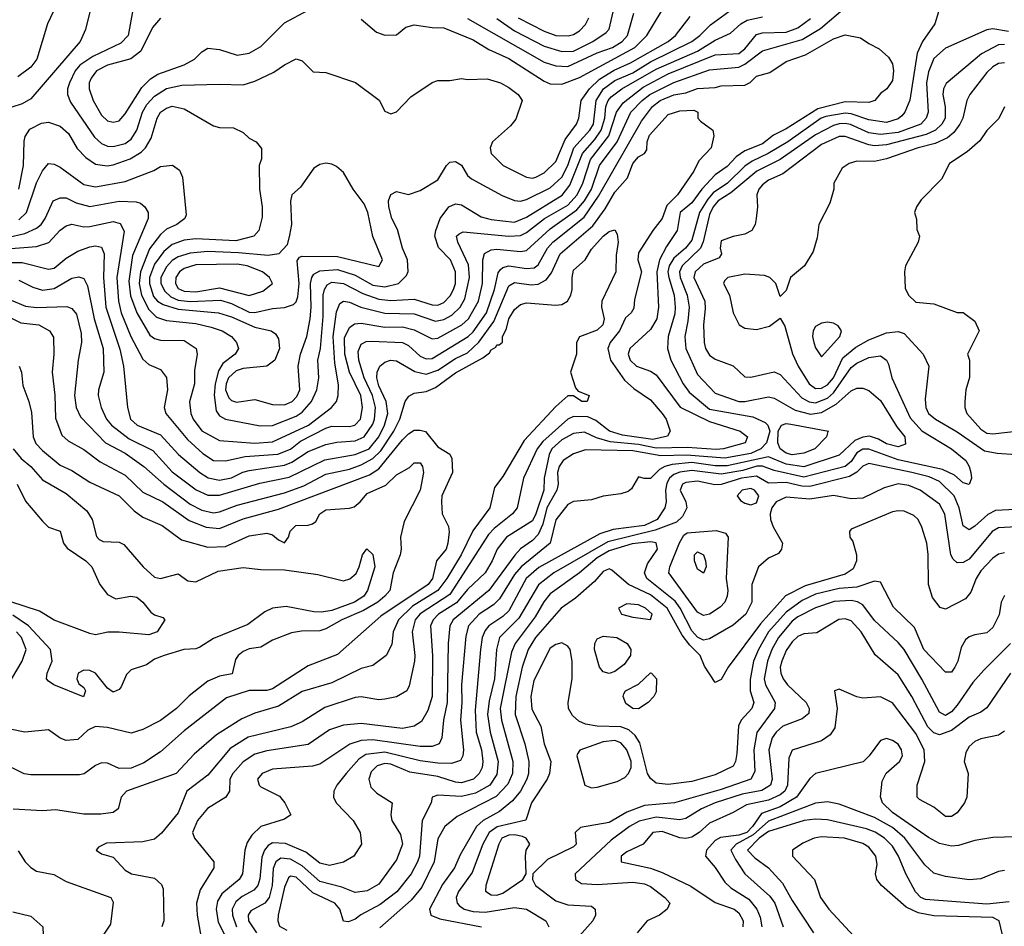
# Model space of a CAD drawing. Header units: inches. Extents: x 1793389 to 1900389, y 320802 to 470796.
# Tile 324 of 656: x 1833933 to 1837269, y 422392 to 425464. Entities that reach past the tile are written whole.
import ezdxf

# ---------------------------------------------------------------- set-up
doc = ezdxf.new("R2010")
doc.units = ezdxf.units.IN
doc.header["$MEASUREMENT"] = 0
doc.layers.add('B8432', color=7, linetype='Continuous')

msp = doc.modelspace()

# ---------------------------------------------------------------- linework, layer by layer
at = {"layer": 'B8432', "color": 2}
for points, elevation in [([(1833830, 424682.6), (1833990, 424694.9), (1834031, 424709), (1834070, 424750.6), (1834090, 424765.5), (1834110, 424770.4), (1834150, 424762), (1834170, 424762.6), (1834250, 424780.4), (1834273, 424773), (1834286.7, 424746.7), (1834262.4, 424590), (1834267.9, 424510), (1834276.5, 424470), (1834309, 424390), (1834350, 424313.4), (1834370, 424295.5), (1834410, 424278.8), (1834430, 424251.3), (1834433.4, 424210), (1834422, 424150), (1834428, 424130), (1834500.9, 424040.9), (1834553.5, 423993.5), (1834590, 423970.4), (1834630, 423968.7), (1834696.8, 423983.2), (1834807.8, 423992.2), (1834850, 424009.1), (1834884.4, 424035.6), (1834970, 424079.6), (1834990, 424086.3), (1835050, 424085.7), (1835068.7, 424090), (1835087.3, 424110), (1835094.8, 424150), (1835088.4, 424190), (1835050.8, 424270), (1835034.6, 424330), (1835034, 424386), (1835050, 424420.5), (1835067.3, 424432.7), (1835090, 424436), (1835170, 424422), (1835230, 424422.7), (1835270, 424413.4), (1835330, 424382.4), (1835350, 424384.9), (1835430.6, 424429.4), (1835453.7, 424450), (1835487.4, 424510), (1835501.5, 424570), (1835502, 424650), (1835508.4, 424671.6), (1835530, 424683.7), (1835550, 424686.3), (1835630, 424678.3), (1835650, 424682), (1835730, 424755.2), (1835820.6, 424819.4), (1835846.2, 424850), (1835870.8, 424890), (1835898, 424970), (1835957.2, 425050), (1836003.5, 425150), (1836041.7, 425190), (1836068.2, 425210), (1836150, 425251.1), (1836270, 425294.4), (1836370, 425303.1), (1836390, 425312.6), (1836450, 425358.7), (1836583.9, 425396.1), (1836646.1, 425433.9), (1836730, 425504.9)], 298), ([(1834170.7, 425490), (1834156, 425430), (1834137.3, 425390), (1833970, 425195.1), (1833941.1, 425178.9), (1833835.2, 425144.8)], 310), ([(1834047.5, 425492.5), (1834027.3, 425450), (1833990.6, 425330), (1833970, 425302.7), (1833926, 425270)], 306), ([(1833929.8, 424890), (1833946, 424970), (1833947.5, 425052.5), (1833951.8, 425068.2), (1833967.3, 425092.7), (1834006.8, 425113.2), (1834030, 425116.3), (1834070, 425103), (1834098.2, 425078.2), (1834127.7, 425027.7), (1834156.7, 424996.7), (1834190, 424974.4), (1834228.7, 424968.7), (1834250, 424971.8), (1834307.6, 424992.4), (1834344.7, 425015.3), (1834358.7, 425030), (1834377.8, 425062.2), (1834398.7, 425130), (1834409.6, 425150), (1834430, 425163.8), (1834450, 425170.4), (1834490, 425162), (1834590, 425104), (1834610, 425098.8), (1834656.9, 425096.9), (1834690, 425082), (1834710, 425062), (1834734, 425050), (1834752.7, 425027.3), (1834752.7, 424992.7), (1834744.7, 424970), (1834745.5, 424890), (1834754.9, 424830), (1834754.6, 424794.6), (1834743, 424750), (1834726, 424730), (1834665.4, 424714.6), (1834530, 424721), (1834490, 424716.8), (1834450, 424701.7), (1834421.6, 424678.4), (1834390, 424635.1), (1834372.1, 424590), (1834372.1, 424570), (1834386.1, 424526.1), (1834400.3, 424510), (1834418.5, 424498.5), (1834470, 424483.2), (1834606, 424470), (1834650, 424457.3), (1834730, 424421.7), (1834784.7, 424410), (1834799.5, 424399.5), (1834810, 424382), (1834813, 424350), (1834797.3, 424310), (1834770, 424289.7), (1834690, 424281.8), (1834665.9, 424274.1), (1834640.7, 424250), (1834632.3, 424230), (1834630.2, 424210), (1834642, 424182), (1834650, 424173.7), (1834668, 424168), (1834730, 424176.5), (1834790, 424159.5), (1834830, 424158.9), (1834855.6, 424170), (1834872.4, 424187.6), (1834882.6, 424210), (1834876.9, 424290), (1834884.5, 424330), (1834906, 424390), (1834917.3, 424450), (1834920.9, 424490), (1834918.2, 424570), (1834922.3, 424590), (1834930, 424601.3), (1834950, 424612.3), (1835010, 424617.8), (1835070, 424598), (1835130, 424564.7), (1835170, 424559), (1835216, 424570), (1835243.3, 424596.7), (1835249.5, 424610.5), (1835247, 424650), (1835229.6, 424690), (1835212.5, 424752.5), (1835194, 424790), (1835184, 424830), (1835182, 424850), (1835190, 424872), (1835210, 424882), (1835250, 424871.3), (1835290, 424884.7), (1835350, 424921), (1835379, 424970), (1835390, 424981), (1835410, 424982.8), (1835430, 424971), (1835450, 424936), (1835464.1, 424924.1), (1835568.1, 424868.1), (1835610, 424850.6), (1835630, 424848.5), (1835650, 424854), (1835730, 424894.3), (1835770, 424930.4), (1835789.8, 424970), (1835810.8, 425030), (1835864.8, 425090), (1835877.4, 425110), (1835885.8, 425190), (1835911.1, 425230), (1835950, 425257.8), (1836010, 425284.1), (1836070, 425320.6), (1836210, 425390.3), (1836237.6, 425410), (1836273.7, 425446.3), (1836360.9, 425510)], 310), ([(1834318, 425510), (1834300.4, 425410), (1834275.9, 425384.1), (1834180.4, 425339.6), (1834137, 425310), (1834121.1, 425290), (1834101.3, 425250), (1834094.4, 425230), (1834094.9, 425210), (1834104.8, 425184.8), (1834185.8, 425065.8), (1834210, 425044.4), (1834230, 425035.8), (1834250, 425033.7), (1834290, 425044.2), (1834310, 425059.3), (1834329.7, 425090), (1834348.5, 425150), (1834363.8, 425176.2), (1834390, 425204.6), (1834430, 425230.3), (1834481.7, 425241.7), (1834610, 425245.5), (1834690, 425243), (1834730, 425255.5), (1834794, 425286), (1834830, 425310.8), (1834870, 425330.8), (1834890, 425324.7), (1834927.1, 425287.1), (1834970, 425284.7), (1835070.5, 425250.5), (1835151.1, 425191.1), (1835170, 425154), (1835190, 425144.7), (1835210, 425152), (1835258, 425202), (1835330, 425251.3), (1835350, 425258), (1835390, 425258), (1835430, 425264.7), (1835450, 425261), (1835516.4, 425263.6), (1835562, 425250), (1835590, 425234), (1835622, 425210), (1835636, 425190), (1835613.7, 425126.3), (1835595.9, 425104.1), (1835534.8, 425050), (1835526.8, 425030), (1835530.8, 425010), (1835571.3, 424970), (1835650, 424930.5), (1835670, 424926.7), (1835682, 424930), (1835710, 424944.4), (1835750, 424983.8), (1835781.7, 425058.3), (1835819.6, 425110), (1835827.3, 425130), (1835835.1, 425190), (1835863.5, 425230), (1835897.5, 425262.5), (1835946.9, 425293.1), (1836002.4, 425317.6), (1836130, 425390.3), (1836154.7, 425410), (1836205.1, 425474.9)], 314), ([(1834410, 425469.4), (1834382.5, 425437.5), (1834343.4, 425356.6), (1834309, 425331), (1834230, 425309.7), (1834193, 425290), (1834174.4, 425265.6), (1834168.7, 425250), (1834168.5, 425230), (1834182, 425190), (1834210, 425140.5), (1834230, 425121.6), (1834250, 425116.4), (1834270, 425121.6), (1834290, 425144.9), (1834346.2, 425233.8), (1834376.4, 425263.6), (1834400.7, 425279.3), (1834490, 425310.4), (1834525.2, 425330), (1834550, 425354.8), (1834570, 425366.8), (1834610, 425362.8), (1834670, 425344), (1834710, 425350.7), (1834750, 425373.4), (1834830, 425453.4), (1834910, 425496.3)], 318), ([(1837046.8, 425490), (1837034, 425450), (1836992.2, 425390), (1836974.6, 425350), (1836949, 425191), (1836932.4, 425150), (1836921.8, 425138.2), (1836910, 425128.2), (1836870, 425115.4), (1836810, 425124.2), (1836750, 425145.3), (1836730, 425146.5), (1836664.5, 425135.5), (1836648.9, 425130), (1836535.8, 425050), (1836469.4, 425010.6), (1836415.1, 424984.9), (1836390, 424967.1), (1836331.5, 424910), (1836283.2, 424876.8), (1836264.2, 424855.8), (1836236.5, 424810), (1836210, 424717), (1836188.5, 424690), (1836150, 424655.8), (1836133.4, 424630), (1836129.3, 424610), (1836132.1, 424590), (1836150.2, 424530), (1836153.8, 424490), (1836152.3, 424467.7), (1836130.3, 424390), (1836128.2, 424350), (1836139.5, 424310), (1836181.1, 424230), (1836201.8, 424201.8), (1836270, 424143.9), (1836417.6, 424117.6), (1836458.7, 424098.7), (1836468, 424090), (1836474.8, 424070), (1836463.1, 424030), (1836444.6, 424010), (1836410, 423994.3), (1836322.3, 423977.7), (1836192, 423988), (1836105.6, 423985.6), (1836010, 424002.4), (1835850, 424006.3), (1835810, 423993.3), (1835774, 423970), (1835761.3, 423950), (1835755.8, 423930), (1835757.3, 423890), (1835752.6, 423870), (1835719, 423810), (1835705, 423755), (1835690, 423719.6), (1835670, 423698.9), (1835629.3, 423670.7), (1835610.2, 423649.8), (1835523.1, 423530), (1835402, 423430), (1835390.3, 423410), (1835384.2, 423350), (1835381.7, 423150), (1835368.7, 423090), (1835363, 423030), (1835354.8, 423010), (1835330, 423001.6), (1835290, 423001.1), (1835130, 423024.2), (1835090, 423021.7), (1835051.3, 423008.7), (1834950, 422941.6), (1834925.1, 422934.9), (1834790, 422924.5), (1834754.8, 422910), (1834739.1, 422890), (1834744, 422870), (1834750, 422864.9), (1834813.2, 422833.2), (1834831, 422810), (1834851.3, 422770), (1834830, 422755.3), (1834750.3, 422729.7), (1834719.6, 422700.4), (1834704, 422676), (1834695.8, 422650), (1834688, 422570), (1834676.3, 422550), (1834618, 422502), (1834603.2, 422476.8), (1834598.9, 422450), (1834605.7, 422405.7), (1834632.3, 422352.3)], 298), ([(1835090, 425466), (1835142, 425422), (1835170, 425411.3), (1835210, 425412), (1835241.5, 425438.5), (1835270, 425446.8), (1835330, 425437.1), (1835370, 425435.8), (1835470, 425395.8), (1835523, 425363), (1835590, 425331.8), (1835710, 425255.8), (1835730, 425246.4), (1835770, 425244.9), (1835830, 425267.4), (1836016.9, 425370), (1836057.6, 425410), (1836106.6, 425490)], 318), ([(1835450, 425467.4), (1835710, 425319.5), (1835750, 425307.2), (1835790, 425305.2), (1835890, 425351.3), (1835942, 425370), (1835974.7, 425390), (1835992.8, 425410), (1836013.6, 425486.4)], 322), ([(1835550, 425467.4), (1835610, 425426.5), (1835710, 425373.8), (1835770, 425355.6), (1835810, 425357.3), (1835874.5, 425390), (1835920.1, 425419.9), (1835930, 425431.3), (1835943.6, 425490)], 326), ([(1833890, 424726), (1833950, 424739.6), (1833990, 424757), (1834005.6, 424770), (1834018.7, 424790), (1834046.6, 424850), (1834070, 424860.5), (1834090, 424860.5), (1834123.6, 424843.6), (1834170, 424830.3), (1834270, 424848.8), (1834326.9, 424846.9), (1834342, 424842), (1834357.3, 424830), (1834367.7, 424810), (1834368.2, 424790), (1834315, 424665), (1834302.3, 424577.7), (1834308.5, 424528.5), (1834330.2, 424470.2), (1834374.3, 424394.3), (1834390, 424383.8), (1834410, 424378.4), (1834490, 424377.1), (1834530.8, 424350), (1834534, 424330), (1834525.2, 424274.8), (1834525.5, 424230), (1834508.5, 424168.5), (1834512.2, 424130), (1834520.3, 424110), (1834550.2, 424070.2), (1834610, 424038.4), (1834729.2, 424029.2), (1834790, 424033.8), (1834911.5, 424090), (1834989.4, 424150), (1835006.6, 424170), (1835012, 424190), (1835013.1, 424226.9), (1835000.3, 424300.3), (1834994.6, 424390), (1835006.5, 424473.5), (1835018, 424502), (1835030, 424510.4), (1835050, 424506.7), (1835089.2, 424489.2), (1835170, 424469.1), (1835270, 424466.7), (1835342.2, 424442.2), (1835370, 424447.7), (1835397.5, 424462.5), (1835425.1, 424490), (1835441.6, 424518.4), (1835456.8, 424590), (1835453.3, 424633.3), (1835417, 424710), (1835413.2, 424730), (1835421.6, 424738.4), (1835435.5, 424744.5), (1835590, 424730.2), (1835630, 424732.7), (1835650, 424742.3), (1835711.5, 424790), (1835790, 424835.8), (1835822.2, 424870), (1835840.8, 424910), (1835867.2, 424990), (1835928.9, 425070), (1835955.3, 425150), (1835977.5, 425182.5), (1836045.4, 425234.6), (1836130, 425280.2), (1836290, 425344.4), (1836370, 425349.1), (1836390, 425365.3), (1836430, 425413.4), (1836450, 425418.9), (1836530, 425421.8), (1836570, 425436.5), (1836612.2, 425467.8)], 302), ([(1833930, 424786), (1833955.6, 424810), (1833990, 424910.8), (1834010, 424951.3), (1834030, 424976), (1834050, 424974.8), (1834070, 424964), (1834150, 424904.9), (1834190, 424897.6), (1834290, 424915.8), (1834387, 424953), (1834410, 424966), (1834450.7, 424970.7), (1834474.4, 424954.4), (1834484.7, 424930), (1834496.9, 424803.1), (1834492, 424790), (1834464.7, 424770), (1834430, 424754), (1834410, 424735.6), (1834372.8, 424687.2), (1834342.3, 424610), (1834337.5, 424570), (1834345, 424530), (1834370, 424482), (1834396.4, 424456.4), (1834430, 424444.6), (1834530, 424434.3), (1834581.8, 424421.8), (1834618.8, 424410), (1834650.6, 424390), (1834667.3, 424370), (1834674.8, 424350), (1834662.8, 424330), (1834621.4, 424298.6), (1834606.2, 424273.8), (1834595.2, 424230), (1834591.5, 424191.5), (1834598, 424138), (1834610, 424122), (1834630.3, 424110.3), (1834747.1, 424087.1), (1834790, 424088.7), (1834870, 424120.9), (1834890, 424133.7), (1834922, 424170), (1834939.7, 424210), (1834946.3, 424250), (1834943.5, 424310), (1834952.3, 424350), (1834961.4, 424458.6), (1834961, 424530), (1834965.4, 424550), (1834974.8, 424565.2), (1834990, 424574.3), (1835029.7, 424570.3), (1835096, 424536), (1835150, 424516.5), (1835190, 424512.4), (1835270, 424516.5), (1835330, 424498), (1835350, 424496.5), (1835370, 424505.3), (1835391.6, 424528.4), (1835402.6, 424550), (1835409.7, 424570), (1835409.7, 424610), (1835393, 424650), (1835352.4, 424692.4), (1835339.6, 424730), (1835342.4, 424750), (1835358, 424790), (1835387, 424830), (1835410, 424839.3), (1835430, 424836.4), (1835496.3, 424796.3), (1835530, 424786.5), (1835610, 424777.4), (1835650, 424794.6), (1835770.6, 424869.4), (1835797.3, 424902.7), (1835839.8, 425010), (1835882.2, 425057.8), (1835903.7, 425090), (1835915.4, 425130), (1835919.3, 425170), (1835926.4, 425190), (1835937.4, 425202.6), (1835973.3, 425230), (1836090, 425295.6), (1836230, 425356.9), (1836290, 425394.6), (1836342, 425418), (1836377, 425450), (1836397.6, 425462.4), (1836450, 425472.9)], 306), ([(1835621.6, 425470), (1835710, 425424.9), (1835750, 425410.3), (1835791, 425409), (1835810, 425414), (1835830, 425426.4), (1835850, 425447.7), (1835861.6, 425470)], 330), ([(1837284.1, 425424.1), (1837230, 425432.7), (1837210, 425429.6), (1837070, 425367), (1837030, 425332.3), (1837012.6, 425287.4), (1837005.5, 425250), (1837011.8, 425150), (1837004.4, 425130), (1836986.4, 425110), (1836910, 425082), (1836850, 425074.6), (1836810, 425080.8), (1836748.2, 425108.2), (1836730, 425112.4), (1836710, 425110.7), (1836690, 425105.3), (1836630, 425074), (1836510, 424989.8), (1836430.4, 424950), (1836343, 424877), (1836299.5, 424850), (1836282.8, 424830), (1836270, 424803.7), (1836249.4, 424710.6), (1836240.2, 424690), (1836177.7, 424630), (1836169.2, 424610), (1836171.3, 424590), (1836195.2, 424530), (1836201.5, 424490), (1836197.4, 424442.6), (1836186.3, 424390), (1836190.3, 424350), (1836230, 424262), (1836290, 424198), (1836370, 424170.3), (1836390, 424170.3), (1836470, 424185.5), (1836490, 424181.6), (1836561, 424141), (1836612.7, 424127.3), (1836650, 424132.3), (1836699.4, 424160.6), (1836750, 424206), (1836770, 424215.5), (1836790, 424215.5), (1836810, 424207.7), (1836850, 424174), (1836904.8, 424084.8), (1836932.7, 424050), (1836934.9, 424025.1), (1836910, 424017), (1836870, 424026.9), (1836842.7, 424042.7), (1836812.3, 424052.3), (1836790, 424049.8), (1836762.4, 424037.6), (1836710, 423988.4), (1836590, 423948.9), (1836530, 423958.3), (1836470, 423983.1), (1836330, 423952.4), (1836290, 423952.4), (1836210, 423963.4), (1836143.5, 423956.5), (1836119.1, 423950), (1836100.7, 423939.3), (1836070, 423908.7), (1836048.9, 423908.9), (1836030, 423915.3), (1836005.8, 423874.2), (1835994.4, 423865.6), (1835970, 423856.9), (1835910, 423849.6), (1835870, 423836.9), (1835810, 423831.8), (1835790, 423821.2), (1835750, 423768.7), (1835730.4, 423690), (1835631.7, 423610), (1835610, 423584.2), (1835558.9, 423501.1), (1835538.4, 423481.6), (1835490, 423449.7), (1835453.7, 423410), (1835445.1, 423374.9), (1835430.3, 423210), (1835431.3, 423150), (1835426.3, 423090), (1835437, 422990), (1835434.9, 422970), (1835426.2, 422953.8), (1835396.2, 422943.8), (1835350, 422945.1), (1835290, 422952.1), (1835170, 422982), (1835105.5, 422974.5), (1835081.6, 422958.4), (1835039.1, 422910), (1835007.3, 422870), (1834997.3, 422850), (1834996.3, 422830), (1835004.9, 422810), (1835062.8, 422750), (1835086, 422710), (1835091.3, 422670), (1835064.7, 422630), (1835030.4, 422609.6), (1834982.5, 422597.5), (1834950, 422606), (1834902.9, 422642.9), (1834833, 422673), (1834790, 422674.3), (1834774.8, 422665.2), (1834762, 422650), (1834753.6, 422626.4), (1834747, 422553), (1834740.3, 422530), (1834726.2, 422513.8), (1834687, 422493), (1834665.2, 422474.8), (1834653.1, 422450), (1834654, 422430), (1834667.7, 422390)], 302), ([(1833790, 424640.8), (1833941.2, 424641.2), (1834030, 424618.4), (1834050, 424621.6), (1834090, 424655.5), (1834130, 424679.1), (1834170, 424694.4), (1834190, 424697.1), (1834210, 424693.4), (1834219.5, 424670), (1834216.5, 424590), (1834224.4, 424490), (1834272.4, 424347.6), (1834284.4, 424290), (1834297.6, 424150), (1834308.4, 424110), (1834330.3, 424090.3), (1834410, 424057.6), (1834470.4, 423990), (1834543, 423930), (1834571.5, 423911.5), (1834610, 423903.1), (1834650, 423911.8), (1834688.9, 423931.1), (1834710, 423936.5), (1834830, 423954.4), (1834855, 423965), (1834910, 424000.9), (1834970, 424024.9), (1835007.3, 424032.7), (1835070, 424036.9), (1835100.5, 424050), (1835130, 424093.4), (1835135.5, 424110), (1835138.4, 424150), (1835128, 424190), (1835100.3, 424250), (1835082.3, 424310), (1835080.1, 424339.9), (1835090, 424364), (1835106.9, 424373.1), (1835125.1, 424374.9), (1835230, 424370.3), (1835250, 424360.4), (1835290, 424323.7), (1835310, 424314.9), (1835330, 424316), (1835453, 424390), (1835470, 424405.7), (1835514.8, 424470), (1835541.8, 424550), (1835554.5, 424605.5), (1835562.4, 424617.6), (1835570, 424624.4), (1835590, 424630.3), (1835650, 424620.3), (1835676.6, 424623.4), (1835690, 424633), (1835721.7, 424690), (1835738.9, 424710), (1835845.6, 424794.4), (1835894.4, 424865.6), (1836040, 425120), (1836077.4, 425170), (1836103.6, 425190), (1836150, 425209.1), (1836190, 425216), (1836230, 425230.3), (1836290, 425234), (1836310, 425239.3), (1836390, 425241.7), (1836408.5, 425251.5), (1836430, 425272.7), (1836474.9, 425285.1), (1836530, 425321.6), (1836595.6, 425344.4), (1836690, 425398.4), (1836730, 425412.7), (1836782.5, 425402.5), (1836810, 425382.8), (1836845.4, 425365.4), (1836876.9, 425336.9), (1836890, 425314), (1836894, 425290), (1836890, 425258), (1836871, 425230), (1836850, 425214), (1836830.3, 425189.7), (1836810, 425182.9), (1836730, 425185.3), (1836638, 425162), (1836530, 425094), (1836487.5, 425072.5), (1836450, 425043.1), (1836390, 425019.7), (1836360.8, 424999.2), (1836330, 424966), (1836290, 424938.4), (1836244.9, 424890), (1836210, 424843.6), (1836170.6, 424810), (1836161.3, 424750), (1836124.2, 424695.8), (1836101.3, 424650), (1836092.1, 424610), (1836098, 424490), (1836091.7, 424450), (1836070, 424414), (1836000.4, 424350), (1835994.4, 424330), (1836001.3, 424310), (1836022.8, 424290), (1836070, 424273), (1836090, 424260.5), (1836171.2, 424151.2), (1836270, 424102.3), (1836374.8, 424070), (1836398.8, 424050), (1836390.7, 424030), (1836318, 424010), (1836292.6, 424007.4), (1836194.1, 424014.1), (1836090, 424012.2), (1836030, 424024.5), (1835933.6, 424033.6), (1835887.4, 424047.4), (1835846.7, 424066.7), (1835810, 424062), (1835770, 424040.4), (1835735.8, 424010), (1835727.2, 423990), (1835710.3, 423910.3), (1835708.5, 423870), (1835682.2, 423790), (1835670, 423766), (1835582, 423710), (1835550.5, 423670), (1835534.4, 423630), (1835510, 423589.6), (1835450, 423533.6), (1835412.5, 423487.5), (1835352.2, 423450), (1835333.7, 423430), (1835325.3, 423410), (1835331.5, 423308.5), (1835330.3, 423170), (1835316.4, 423123.6), (1835294, 423086), (1835270, 423069.6), (1835230, 423062), (1835090, 423078.7), (1835030, 423073.6), (1834982.9, 423057.1), (1834910, 423007.6), (1834770, 422986.6), (1834730, 422974.7), (1834690.3, 422949.7), (1834654.9, 422910), (1834644.4, 422890), (1834644, 422850), (1834631, 422830), (1834568.9, 422791.1), (1834534.8, 422750), (1834518.8, 422710), (1834524.7, 422690), (1834590.8, 422610), (1834590.7, 422590), (1834544.6, 422515.4), (1834532.2, 422470), (1834534, 422430), (1834547.7, 422352.3)], 294), ([(1837270, 425379.8), (1837250, 425378.5), (1837192.3, 425347.7), (1837072.2, 425247.8), (1837063.8, 425230), (1837061.3, 425210), (1837068.9, 425168.9), (1837068.8, 425130), (1837058, 425110), (1837036.4, 425090), (1837005.1, 425074.9), (1836870, 425039.3), (1836830, 425036.8), (1836810, 425040.3), (1836730, 425068.3), (1836710, 425068.3), (1836650, 425040.4), (1836518.9, 424941.1), (1836470, 424919.6), (1836450, 424903.7), (1836438, 424890), (1836430.6, 424870), (1836433, 424830), (1836428.2, 424790), (1836424.9, 424770), (1836414, 424750), (1836390, 424737), (1836350, 424729.3), (1836310, 424714), (1836306.8, 424690), (1836311, 424670), (1836302.8, 424657.2), (1836250, 424635.1), (1836221.7, 424610), (1836216.9, 424590), (1836254.6, 424510), (1836256.2, 424483.8), (1836250.4, 424430), (1836252.7, 424370), (1836257.1, 424350), (1836270, 424327.3), (1836290, 424313.4), (1836350, 424290.8), (1836390, 424254), (1836410, 424253), (1836490, 424270.4), (1836510, 424261.6), (1836583, 424183), (1836608.6, 424168.6), (1836630, 424165.6), (1836670, 424181.6), (1836690, 424199.1), (1836750, 424284.9), (1836770, 424300.3), (1836810, 424319.5), (1836850, 424324.9), (1836870.4, 424310.4), (1836877.1, 424297.1), (1836888, 424250), (1836950, 424114.9), (1836990, 424070.3), (1837090.7, 424010), (1837138.8, 423970), (1837150.8, 423950), (1837156, 423930), (1837158, 423910), (1837150.8, 423889.2), (1837130, 423894), (1837100.1, 423920.1), (1837059.5, 423939.5), (1836910, 423972.4), (1836810, 424008.7), (1836790, 424008.7), (1836770, 423996.4), (1836750, 423967.1), (1836730, 423949.8), (1836590, 423914), (1836490, 423936.5), (1836450.5, 423950.5), (1836431.2, 423951.2), (1836383.3, 423936.7), (1836310, 423923.7), (1836210, 423935.8), (1836170, 423930.6), (1836150, 423923.1), (1836134.3, 423910), (1836126.3, 423893.7), (1836120.7, 423870), (1836123.7, 423830), (1836119.5, 423810), (1836092.7, 423770), (1836050.1, 423749.9), (1835943.9, 423736.1), (1835898.6, 423721.4), (1835692.4, 423607.6), (1835649, 423570), (1835590, 423461.3), (1835570, 423441.1), (1835522.4, 423410), (1835510, 423394.5), (1835500.3, 423370), (1835494.3, 423330), (1835475.9, 423124.1), (1835479.6, 423050), (1835497.7, 422990), (1835502.3, 422950), (1835499.5, 422930), (1835490.3, 422910), (1835470.4, 422890), (1835430, 422877.7), (1835410, 422880.4), (1835350, 422899.2), (1835254.7, 422914.7), (1835190, 422940.9), (1835170, 422943.5), (1835144, 422936), (1835124.2, 422915.8), (1835115.8, 422890), (1835123.1, 422863.1), (1835142.9, 422842.9), (1835194.8, 422810), (1835190.8, 422770), (1835194, 422750), (1835222.8, 422702.8), (1835230.3, 422670.3), (1835210, 422617.2), (1835150, 422534.5), (1835110, 422511.6), (1835070, 422506.3), (1835024.1, 422524.1), (1834950, 422543.9), (1834890, 422596.8), (1834850, 422619.8), (1834817.4, 422622.6), (1834801.1, 422610), (1834792.2, 422587.8), (1834788.1, 422530), (1834777.7, 422490), (1834763, 422470), (1834716, 422444), (1834707.2, 422430), (1834707.6, 422410), (1834735.3, 422370)], 306), ([(1837270, 425317.6), (1837250, 425315.6), (1837230, 425304.5), (1837210, 425284.5), (1837153, 425210), (1837142, 425190), (1837128.7, 425130), (1837118.7, 425110), (1837098.4, 425081.6), (1837077, 425063), (1837035.5, 425044.5), (1836977.3, 425030), (1836870, 424992.4), (1836830, 424982.9), (1836770, 424984), (1836743.5, 424976.5), (1836719.6, 424960.4), (1836692, 424910), (1836691.3, 424890), (1836678, 424842), (1836641, 424770), (1836635.3, 424724.7), (1836622, 424678), (1836592, 424630), (1836544.7, 424590), (1836530, 424546), (1836510, 424526), (1836495.3, 424570), (1836475.3, 424590), (1836456.9, 424596.9), (1836390, 424601.6), (1836332, 424590), (1836321, 424579), (1836318, 424570), (1836338, 424530), (1836350.8, 424470), (1836371.3, 424430), (1836390, 424418.8), (1836430, 424414), (1836474.2, 424425.8), (1836510, 424452), (1836525.2, 424425.2), (1836551.8, 424331.8), (1836570.4, 424290), (1836608.5, 424230), (1836630, 424214), (1836650, 424214.9), (1836670, 424226.5), (1836690, 424250.4), (1836721.9, 424318.1), (1836766.3, 424353.7), (1836810, 424378.7), (1836870, 424402.4), (1836910, 424407.7), (1836930, 424400.7), (1836994.8, 424330), (1837014, 424290), (1837001.6, 424178.4), (1837003.8, 424150), (1837013, 424130), (1837036.3, 424110), (1837110, 424067.2), (1837202.7, 424002.7), (1837245.4, 423994.6), (1837310, 423990.6)], 310), ([(1833930, 424581.3), (1833977.2, 424557.2), (1834010, 424547.4), (1834050, 424553.4), (1834110, 424588), (1834132.7, 424592.7), (1834150, 424586.8), (1834162.3, 424562.3), (1834185.2, 424450), (1834216, 424350), (1834217.6, 424270), (1834199.3, 424210), (1834198.4, 424190), (1834208.4, 424150), (1834226.7, 424110), (1834243.8, 424090), (1834303.4, 424043.4), (1834383.6, 424003.6), (1834450, 423932), (1834531.2, 423871.2), (1834570, 423852.9), (1834610, 423852.6), (1834746.6, 423893.4), (1834846.3, 423913.7), (1834967, 423973), (1835070, 423990.2), (1835116.9, 424010), (1835149.9, 424050.1), (1835168.8, 424090), (1835179.8, 424130), (1835174.8, 424170), (1835150, 424223.7), (1835143.1, 424250), (1835144.2, 424270), (1835152.7, 424290), (1835170, 424303), (1835189.7, 424310.3), (1835210, 424307.7), (1835271.4, 424271.4), (1835310, 424263.2), (1835350, 424275.8), (1835410, 424316.1), (1835450, 424335.2), (1835489.2, 424370.8), (1835539.4, 424440.6), (1835590, 424561.6), (1835610, 424573.1), (1835665.8, 424565.8), (1835690, 424567.7), (1835717.3, 424582.7), (1835734.5, 424605.5), (1835764.7, 424670), (1835874.9, 424765.1), (1835917.2, 424822.8), (1835950, 424879.3), (1835991.9, 424928.1), (1836010, 424976.3), (1836030, 424999.3), (1836049.6, 425010.4), (1836057.7, 425022.3), (1836058.7, 425050), (1836067, 425073), (1836130, 425142), (1836170, 425155.5), (1836217.1, 425157.1), (1836231, 425150), (1836231.3, 425130), (1836239.8, 425119.8), (1836282, 425090), (1836284.7, 425070), (1836276, 425030), (1836234.6, 424985.4), (1836217.1, 424950), (1836162.4, 424870), (1836125.5, 424834.5), (1836110.2, 424789.8), (1836078.7, 424750), (1836030, 424674), (1836027.3, 424650), (1836040.4, 424610), (1836016, 424516), (1836013.7, 424486.3), (1836004.7, 424470), (1835986.2, 424453.8), (1835965.5, 424410), (1835933.4, 424370), (1835925.5, 424350), (1835934.9, 424310), (1835982.6, 424242.6), (1836013.9, 424213.9), (1836070, 424175.5), (1836110.4, 424130), (1836123, 424110), (1836137.3, 424070), (1836127.9, 424052.1), (1836078.4, 424041.6), (1835976, 424056), (1835932, 424070), (1835885.3, 424105.3), (1835857.7, 424117.7), (1835810, 424119.1), (1835790, 424109.7), (1835705.1, 424034.9), (1835685.8, 424010), (1835640.3, 423910), (1835619.1, 423810), (1835603, 423790), (1835540.2, 423739.8), (1835520.9, 423719.1), (1835390, 423515.8), (1835289.5, 423450.5), (1835273.1, 423430), (1835263.1, 423390), (1835272.2, 423310), (1835270.4, 423290), (1835252.8, 423207.2), (1835244.7, 423190), (1835210, 423169.2), (1835170, 423161.2), (1835150, 423159.3), (1835090, 423169.5), (1835070, 423167.3), (1834966.3, 423133.7), (1834890, 423085.1), (1834851.7, 423068.3), (1834706.8, 423033.2), (1834646.2, 422993.8), (1834570, 422903.7), (1834498.8, 422850), (1834470, 422776), (1834413, 422707), (1834390, 422686.6), (1834350, 422678), (1834226.4, 422673.6), (1834199.6, 422660.4), (1834192, 422650), (1834210, 422638), (1834250, 422626), (1834290, 422582), (1834312, 422570), (1834390, 422554.8), (1834413.7, 422533.7), (1834419.1, 422519.1), (1834420.7, 422410), (1834414.8, 422390)], 290), ([(1837270, 425168), (1837250.9, 425129.1), (1837210, 425088), (1837186.8, 425053.2), (1837144, 425016), (1837083.5, 424976.5), (1837056.9, 424923.1), (1836987.1, 424852.9), (1836971.3, 424830), (1836964.7, 424810), (1836971.6, 424788.4), (1836972.7, 424752.7), (1836982, 424730), (1836978, 424710), (1836934, 424630), (1836930.6, 424609.4), (1836933.7, 424553.7), (1836944.7, 424530), (1836970, 424506.8), (1837030, 424501), (1837110, 424472), (1837130, 424471.3), (1837170, 424442), (1837184.7, 424410), (1837144.7, 424330), (1837151.3, 424310), (1837150.9, 424250.9), (1837138.8, 424210), (1837136, 424170), (1837136, 424150), (1837142.8, 424130), (1837190, 424076.3), (1837210, 424063), (1837230, 424060.4), (1837330, 424071.7)], 314), ([(1833853.8, 424533.8), (1833952.9, 424492.9), (1833990, 424488.9), (1834092, 424492), (1834110, 424484.9), (1834125.5, 424465.5), (1834140.7, 424400.7), (1834142.4, 424370), (1834130.4, 424310), (1834118.4, 424190), (1834124.4, 424150), (1834138.3, 424118.3), (1834223, 424030), (1834290, 423994.9), (1834353.4, 423950), (1834421.6, 423890), (1834510, 423822.6), (1834550, 423802.3), (1834590, 423793.4), (1834610, 423796.5), (1834670, 423819), (1834830, 423860.8), (1834895.6, 423884.4), (1834970, 423923.6), (1835050, 423941.3), (1835090, 423955.2), (1835130, 423976.9), (1835157, 424003), (1835200.9, 424070), (1835221, 424110), (1835239.5, 424170), (1835251.6, 424188.4), (1835270, 424198), (1835310, 424204.4), (1835342.3, 424217.7), (1835410, 424267.2), (1835502.3, 424317.7), (1835524.8, 424335.2), (1835530, 424344.7), (1835546.3, 424353.7), (1835550, 424362), (1835558, 424362), (1835569, 424371), (1835569, 424389), (1835582.4, 424417.6), (1835590, 424450.7), (1835610, 424482), (1835630, 424499.1), (1835650, 424504.9), (1835750, 424496.9), (1835770, 424498.9), (1835789.5, 424510), (1835800.5, 424530), (1835804.7, 424550), (1835804.5, 424590), (1835810, 424614.8), (1835849.3, 424650), (1835870, 424686.8), (1835910, 424730.6), (1835930, 424746), (1835950, 424751.3), (1835956.9, 424736.9), (1835961, 424710), (1835954.2, 424665.8), (1835952.7, 424610), (1835906, 424510), (1835904.4, 424490), (1835913.4, 424450), (1835908.4, 424430), (1835890, 424411.6), (1835830, 424389), (1835819.1, 424370), (1835819.5, 424330), (1835798.9, 424270), (1835816.3, 424216.3), (1835825.4, 424205.4), (1835862, 424190), (1835856, 424170), (1835838, 424170), (1835810, 424189), (1835790, 424189.2), (1835750, 424152.7), (1835642, 424038), (1835570, 423916), (1835541.7, 423878.3), (1835526, 423810), (1835468.1, 423731.9), (1835428.9, 423650), (1835380.2, 423570), (1835350.1, 423529.9), (1835263.8, 423476.2), (1835216.5, 423430), (1835198.4, 423390), (1835193.8, 423346.2), (1835174.8, 423310), (1835130, 423275.1), (1835090, 423265.1), (1834990, 423216.9), (1834890, 423187.3), (1834810, 423137.6), (1834730, 423113.6), (1834685.1, 423094.9), (1834599.2, 423040.8), (1834524.4, 422975.6), (1834463, 422910), (1834294.8, 422850), (1834276.3, 422830), (1834266.8, 422790), (1834250, 422778), (1834208.1, 422771.9), (1834150, 422771.8), (1834053.7, 422786.3), (1834010, 422782.7), (1833911.1, 422788.9)], 286), ([(1833870, 424470.3), (1833936.2, 424436.2), (1833998, 424430), (1834034, 424410), (1834047.7, 424387.7), (1834048.2, 424330), (1834042.4, 424270), (1834051.8, 424191.8), (1834054, 424114), (1834075.8, 424055.8), (1834097, 424037), (1834150, 424008), (1834205.5, 423965.5), (1834290, 423920.4), (1834350, 423863.1), (1834418, 423830), (1834507.3, 423767.3), (1834564.3, 423744.3), (1834610, 423740.3), (1834690, 423772.9), (1834810, 423804.9), (1835118.5, 423921.5), (1835150, 423942), (1835230, 424040.3), (1835250, 424060.4), (1835270, 424072.7), (1835290, 424073.4), (1835308.2, 424068.2), (1835350, 424016), (1835390, 423991.3), (1835397.5, 423977.5), (1835399.5, 423930), (1835363.8, 423850), (1835362, 423830), (1835364, 423790), (1835386, 423746), (1835388.3, 423728.3), (1835383.7, 423690), (1835377.6, 423670), (1835344.9, 423630), (1835331.5, 423570), (1835316.9, 423550), (1835156.7, 423443.3), (1835010, 423312.3), (1834910, 423274), (1834790, 423196.9), (1834770, 423191.1), (1834710, 423191.3), (1834633.8, 423166.2), (1834490, 423054.5), (1834410, 422982.7), (1834353.7, 422946.3), (1834310, 422927.3), (1834270, 422927), (1834230, 422945.1), (1834210, 422945.6), (1834190, 422937), (1834151.8, 422908.2), (1834134.9, 422905.1), (1833970, 422905.6), (1833948.2, 422908.2), (1833868.2, 422948.2)], 282), ([(1833930.8, 424290), (1833939.1, 424270), (1833943.9, 424223.9), (1833964, 424170), (1833972.4, 424132.4), (1833978.7, 424050), (1833988, 424028), (1834010, 424003.8), (1834070, 423954.9), (1834110, 423936.4), (1834170, 423897.1), (1834270, 423850.5), (1834320.2, 423800.2), (1834350, 423778), (1834416, 423750), (1834480.9, 423700.9), (1834570, 423676.4), (1834630, 423678.4), (1834710, 423714.9), (1834770, 423724), (1834790, 423718), (1834810, 423701), (1834830, 423691.3), (1834844, 423710), (1834849.1, 423730.9), (1834868, 423750), (1834910, 423750.6), (1834924.5, 423755.5), (1834936.2, 423763.8), (1834949.3, 423790), (1834970, 423803), (1835050, 423808.4), (1835066.3, 423813.7), (1835086.6, 423830), (1835110, 423858.4), (1835173.9, 423886.1), (1835210, 423922), (1835253.2, 423946.8), (1835270, 423962), (1835290, 423962), (1835298, 423950), (1835301, 423930), (1835290.4, 423870), (1835236, 423764), (1835223.6, 423710), (1835226, 423670), (1835222.4, 423650), (1835198.4, 423590), (1835187.3, 423530), (1835170.5, 423510), (1835146, 423490), (1835098.1, 423461.9), (1835024, 423430), (1834970, 423399.6), (1834950, 423393.6), (1834888, 423392), (1834853.7, 423386.3), (1834790, 423361.2), (1834750, 423337.2), (1834710, 423332), (1834690, 423322.9), (1834673.4, 423310), (1834664.2, 423295.8), (1834653, 423247), (1834610, 423239.6), (1834570, 423222.9), (1834507, 423173), (1834464, 423130), (1834410.3, 423089.7), (1834350, 423058.4), (1834310, 423046.6), (1834230, 423066), (1834190, 423069.2), (1834163.4, 423056.6), (1834130, 423025.2), (1834090, 423021.2), (1834069.5, 423029.5), (1834030, 423057.2), (1833950.7, 423049.3), (1833900.1, 423060.1)], 278), ([(1833910.5, 424010), (1833937.2, 423977.2), (1833970.5, 423950), (1834010, 423904.9), (1834090, 423858), (1834159.9, 423799.9), (1834178, 423770), (1834193, 423713), (1834202.4, 423702.4), (1834215.5, 423695.5), (1834270, 423693), (1834286, 423686), (1834350.8, 423610), (1834390, 423574.8), (1834410, 423570.6), (1834470, 423586), (1834502.4, 423562.4), (1834530, 423559.3), (1834604.9, 423595.1), (1834690, 423608), (1834750, 423600.7), (1834830, 423599.3), (1834943.4, 423583.4), (1835030, 423562.4), (1835051.2, 423568.8), (1835072.7, 423587.3), (1835083.6, 423610), (1835094, 423650), (1835109.2, 423670.8), (1835130, 423652), (1835136.4, 423610), (1835111.7, 423530), (1835098.4, 423510), (1835067.7, 423490), (1834990, 423461.5), (1834955.8, 423455.8), (1834930, 423456.9), (1834835.6, 423475.6), (1834790, 423469.7), (1834763.1, 423456.9), (1834705.7, 423414.3), (1834590, 423367.3), (1834542.8, 423337.2), (1834530, 423332), (1834489.3, 423329.3), (1834422, 423310), (1834390, 423297.2), (1834362.5, 423277.5), (1834310, 423260.9), (1834294.4, 423245.6), (1834277.1, 423202.9), (1834270, 423194), (1834250, 423185.2), (1834230, 423199), (1834189.2, 423250), (1834170, 423258.7), (1834150, 423259.6), (1834130.8, 423250), (1834126.8, 423230), (1834133.7, 423213.7), (1834150, 423201), (1834156.3, 423190), (1834149.5, 423169.5), (1834048, 423210), (1834030, 423222), (1834024, 423230), (1834026, 423250), (1834042.9, 423290), (1834037, 423330), (1833963, 423410), (1833910, 423446.6)], 274), ([(1837330, 423805.1), (1837239.6, 423800.4), (1837213, 423787), (1837170, 423747.3), (1837150, 423735.1), (1837130, 423749.2), (1837116, 423810), (1837099.2, 423850), (1837050, 423899.3), (1837014.7, 423914.7), (1836956, 423930), (1836810, 423959.7), (1836790, 423951.5), (1836769.4, 423930.6), (1836744.4, 423915.6), (1836610, 423882.5), (1836583.1, 423883.1), (1836530, 423895.5), (1836470, 423893.7), (1836430, 423917.1), (1836379.1, 423910), (1836310, 423888.7), (1836287.9, 423887.9), (1836230, 423900.3), (1836190, 423896), (1836179.3, 423890), (1836170.4, 423870), (1836190.4, 423830), (1836193.7, 423810), (1836179, 423781), (1836158.7, 423761.3), (1836086.3, 423733.7), (1835925.3, 423694.7), (1835742.4, 423590), (1835691.1, 423548.9), (1835624.1, 423435.9), (1835558.7, 423370), (1835548.9, 423330), (1835542, 423230), (1835524.1, 423155.9), (1835518.2, 423110), (1835526.7, 423050), (1835554, 422950), (1835550, 422906), (1835526.4, 422870), (1835477.2, 422842.8), (1835430, 422832), (1835350, 422836), (1835330.9, 422829.1), (1835327.3, 422810), (1835296.4, 422750), (1835287.2, 422630), (1835281.1, 422610), (1835259.5, 422570), (1835211.1, 422508.9), (1835154.1, 422465.9), (1835088.7, 422431.3), (1835070, 422416), (1835046.6, 422406.6), (1835029.6, 422409.6), (1835018, 422450), (1835000.9, 422470), (1834925.8, 422505.8), (1834870, 422558.7), (1834850, 422562), (1834843.6, 422556.4), (1834830, 422524), (1834808.4, 422430), (1834807.7, 422410), (1834812.8, 422392.8), (1834838.3, 422378.3)], 310), ([(1833924, 423890), (1833951.9, 423831.9), (1834010, 423764.7), (1834030, 423744.7), (1834070, 423731.3), (1834080.7, 423690), (1834093.7, 423673.7), (1834157.3, 423630), (1834177.3, 423610), (1834204, 423550), (1834230, 423516), (1834258, 423502), (1834309.5, 423510.5), (1834330, 423507.3), (1834350.5, 423490), (1834376.7, 423456.7), (1834390, 423446.8), (1834418, 423438), (1834424.7, 423430), (1834398.8, 423390), (1834370, 423379.5), (1834270, 423389), (1834231.1, 423388.9), (1834190, 423379), (1834170, 423384), (1834050, 423429.4), (1833999.7, 423459.7), (1833850, 423508.6)], 270), ([(1837350, 423748.2), (1837250, 423741.6), (1837228.4, 423730), (1837150, 423636.2), (1837130, 423624.5), (1837110, 423623.7), (1837095.6, 423635.6), (1837087.6, 423650), (1837067.9, 423787.9), (1837050, 423822.7), (1836984, 423870), (1836945.8, 423885.8), (1836910, 423891.3), (1836862.3, 423877.7), (1836790, 423842.9), (1836750, 423840.7), (1836690, 423851.3), (1836610, 423839.7), (1836530, 423846.3), (1836496.3, 423830), (1836482, 423810), (1836476.3, 423790), (1836477.3, 423770), (1836485.8, 423745.8), (1836518, 423690), (1836514, 423670), (1836504.7, 423655.3), (1836470, 423639), (1836436, 423610), (1836413.4, 423550), (1836413.4, 423490), (1836393.4, 423450), (1836350, 423411.8), (1836270, 423365.6), (1836250, 423361.1), (1836230, 423371.3), (1836210, 423393.3), (1836170.8, 423470), (1836153.7, 423493.7), (1836057.6, 423570), (1836049.6, 423590), (1836060.4, 423619.6), (1836094.5, 423670), (1836090, 423691.6), (1836070, 423695.1), (1836008.3, 423688.3), (1835930, 423664.1), (1835890, 423640.3), (1835830.2, 423589.8), (1835730, 423518.7), (1835708.5, 423491.5), (1835679.4, 423440.6), (1835611.7, 423350), (1835599.2, 423320.8), (1835560.7, 423130), (1835565.2, 423090), (1835604, 422950), (1835602.7, 422910), (1835586.8, 422873.2), (1835547.8, 422832.2), (1835415.6, 422764.4), (1835374, 422730), (1835350, 422688.7), (1835337, 422610), (1835295.3, 422524.7), (1835259.7, 422480.3), (1835152.9, 422387.1)], 314), ([(1837270, 423657), (1837250, 423652.3), (1837230, 423639.5), (1837190, 423596.2), (1837174, 423570), (1837155.8, 423524.2), (1837138, 423502), (1837070, 423466), (1837052.1, 423472.1), (1837025.8, 423505.8), (1837012.3, 423550), (1837011.7, 423651.7), (1837006.6, 423690), (1836990, 423744), (1836977, 423770), (1836963.3, 423783.3), (1836930, 423798.4), (1836910, 423799.5), (1836890, 423796.2), (1836750, 423738), (1836744.7, 423730), (1836746, 423710), (1836755.5, 423695.5), (1836768.2, 423650), (1836768.2, 423630), (1836757.2, 423602.8), (1836730, 423584.7), (1836594.3, 423545.7), (1836528.1, 423511.9), (1836443.5, 423416.5), (1836334, 423270), (1836310, 423228.7), (1836290, 423218), (1836253.8, 423273.8), (1836238.9, 423310), (1836204.1, 423344.1), (1836177.9, 423377.9), (1836127.3, 423470), (1836070, 423514.8), (1835996.2, 423550), (1835938.9, 423598.9), (1835930, 423602.7), (1835910, 423594.5), (1835880.3, 423559.7), (1835816, 423504), (1835767.7, 423470), (1835681.1, 423370), (1835656, 423330), (1835635.2, 423270), (1835614.6, 423170), (1835611.7, 423110), (1835644.6, 423010), (1835658, 422950), (1835657, 422910), (1835651.8, 422890), (1835630.2, 422849.8), (1835602.4, 422817.6), (1835559.2, 422780.8), (1835503.8, 422750), (1835481.1, 422730), (1835425.8, 422634.2), (1835406.4, 422590), (1835365.9, 422534.1), (1835322, 422450), (1835326, 422430), (1835356.7, 422416.7), (1835498, 422390)], 318), ([(1837270, 423513.2), (1837259.1, 423490), (1837252.3, 423447.7), (1837230, 423404), (1837210, 423386), (1837170, 423379.3), (1837150, 423372.7), (1837138, 423362), (1837122.9, 423337.1), (1837112.2, 423290), (1837102, 423270), (1837090, 423253.2), (1837070, 423253.2), (1836996.2, 423330), (1836964.7, 423404.7), (1836893.8, 423473.8), (1836850, 423558), (1836830, 423561.2), (1836770, 423541.5), (1836710, 423536.5), (1836630, 423516.8), (1836583.8, 423496.2), (1836530, 423456), (1836470.8, 423389.2), (1836436.1, 423330), (1836419.6, 423290), (1836408.6, 423228.6), (1836408.4, 423190), (1836420.5, 423150), (1836413.4, 423130), (1836378, 423090), (1836368.5, 423071.5), (1836362.8, 422977.2), (1836358, 422950), (1836350, 422934), (1836290, 422905.6), (1836210, 422882), (1836130, 422872.8), (1836090, 422876.9), (1836070, 422892.3), (1836059.7, 422910), (1836033.9, 423013.9), (1836018.8, 423038.8), (1835997.3, 423057.3), (1835970, 423067.4), (1835890, 423069.7), (1835850, 423076.4), (1835827, 423087), (1835805.7, 423105.7), (1835792.8, 423130), (1835791.2, 423150), (1835805.1, 423230), (1835804.5, 423290), (1835798, 423330), (1835790, 423341.2), (1835770, 423352), (1835750, 423346.6), (1835730, 423334.5), (1835674.9, 423225.1), (1835665.2, 423170), (1835667.8, 423127.8), (1835699.1, 423070), (1835710.5, 423010), (1835732.7, 422950), (1835728.5, 422910), (1835720.4, 422890), (1835667, 422810), (1835648.5, 422751.5), (1835550.9, 422729.1), (1835523.6, 422710), (1835502.7, 422670), (1835465.8, 422574.2), (1835420.3, 422510), (1835412.4, 422490), (1835415.5, 422470), (1835422, 422462), (1835438.8, 422450), (1835470, 422442), (1835510, 422439.6), (1835610, 422455.3), (1835650, 422450.4), (1835716, 422410), (1835726, 422390)], 322), ([(1837290.3, 423349.7), (1837199.9, 423260.1), (1837162.3, 423217.7), (1837110, 423140.7), (1837090, 423118.4), (1837070, 423106), (1837050, 423117.2), (1836989.8, 423229.8), (1836929.6, 423330), (1836910, 423354), (1836830, 423427.6), (1836790, 423481.6), (1836771.8, 423491.8), (1836750, 423495.6), (1836692.3, 423492.3), (1836630, 423471), (1836570, 423440.4), (1836550, 423425.4), (1836504.4, 423370), (1836481.3, 423330), (1836466.9, 423290), (1836455.6, 423230), (1836460.3, 423210), (1836492.4, 423150), (1836490.4, 423130), (1836431.3, 423048.7), (1836420.9, 422990), (1836423.6, 422916.4), (1836410.4, 422890), (1836310, 422855.1), (1836151.3, 422810), (1836050, 422801.1), (1835990, 422778.3), (1835930, 422743.9), (1835832.8, 422727.2), (1835814.8, 422710), (1835818.8, 422670), (1835810, 422661.2), (1835721.6, 422618.4), (1835671.3, 422570), (1835671, 422550), (1835681, 422530), (1835750, 422478.4), (1835790, 422464.2), (1835870, 422460.7), (1835882.8, 422450), (1835884, 422430), (1835874.8, 422410), (1835785.5, 422310)], 326), ([(1837290, 423249.3), (1837210, 423132.7), (1837190, 423118), (1837150, 423100.7), (1837090, 423055.8), (1837050, 423040.5), (1837030, 423047.6), (1837010, 423067.6), (1836955.8, 423170), (1836910, 423243.7), (1836831.7, 423311.7), (1836784.5, 423390), (1836750, 423426.6), (1836730, 423434), (1836708.6, 423431.4), (1836634, 423386), (1836590, 423382.9), (1836570, 423374), (1836550, 423356.2), (1836530, 423326), (1836514.9, 423290), (1836510.3, 423270), (1836512, 423250), (1836519.5, 423230), (1836534.4, 423210), (1836598, 423150), (1836608, 423130), (1836607.5, 423112.5), (1836584.7, 423095.3), (1836519.1, 423070), (1836496.4, 423050), (1836482.6, 423030), (1836471.7, 422990), (1836482.6, 422890), (1836477.6, 422870), (1836448.2, 422851.8), (1836380.7, 422839.3), (1836289.4, 422810.6), (1836243, 422790), (1836190, 422756.9), (1836170, 422752.8), (1836090, 422761.8), (1836031.9, 422748.1), (1835999.3, 422730), (1835936.7, 422683.3), (1835814.8, 422570), (1835816, 422550), (1835836.8, 422536.8), (1835890, 422534), (1836010, 422541.7), (1836050, 422536), (1836070, 422526.4), (1836118.8, 422490), (1836136, 422470), (1836126.8, 422450), (1836101, 422430), (1836058.8, 422410), (1836024.7, 422370)], 330), ([(1833890, 423204.9), (1833941.3, 423290), (1833954.3, 423330), (1833938.9, 423370), (1833922, 423390)], 278), ([(1837270, 423053.2), (1837250, 423039.3), (1837190, 423026.6), (1837170, 423018), (1837150, 423001.2), (1837138.8, 422981.2), (1837133.4, 422950), (1837146.8, 422910), (1837142.8, 422830), (1837134.8, 422810), (1837110, 422776), (1837090, 422763.7), (1837070, 422763.7), (1837030, 422796), (1836981.5, 422821.5), (1836974, 422830), (1836974.5, 422870), (1837000.5, 422950), (1836998.3, 422990), (1836970, 423045.1), (1836890, 423149.3), (1836850, 423169.3), (1836790, 423165.2), (1836769.3, 423169.3), (1836710, 423195.3), (1836694, 423190), (1836702.8, 423130), (1836695.2, 423064.8), (1836679.5, 423040.5), (1836650, 423020.9), (1836550, 422989), (1836538.8, 422961.2), (1836535.2, 422870), (1836525.7, 422850), (1836510, 422837.3), (1836470, 422818.9), (1836396, 422804), (1836350, 422777), (1836270, 422741.6), (1836235.5, 422710), (1836210, 422694.3), (1836190, 422689.7), (1836170, 422691.2), (1836110, 422712.8), (1836078, 422710), (1836046, 422670), (1835990, 422644.5), (1835970.7, 422630), (1835971.3, 422610), (1836070, 422588.7), (1836110, 422574.4), (1836207.5, 422527.5), (1836290, 422472.7), (1836354, 422450), (1836370, 422438), (1836384.4, 422410), (1836383.8, 422390)], 334), ([(1837310, 422695.3), (1837230, 422693.2), (1837170, 422682.7), (1837114.6, 422665.4), (1837090, 422663.7), (1837050, 422672), (1837012.7, 422692.7), (1836890, 422778), (1836856.2, 422810), (1836849.4, 422830.6), (1836856, 422884), (1836869, 422911), (1836914, 422950), (1836924, 422970), (1836921.2, 422990), (1836910, 423008.7), (1836890, 423021.2), (1836870, 423028.7), (1836850, 423022), (1836811, 422969), (1836790.7, 422949.3), (1836630, 422909.3), (1836610, 422893.2), (1836565.7, 422830), (1836510, 422796.5), (1836446.1, 422773.9), (1836416.3, 422730), (1836396.5, 422710), (1836370, 422700.2), (1836307.5, 422692.5), (1836290, 422682.4), (1836260.5, 422650), (1836257.3, 422630), (1836290, 422590.7), (1836322, 422542), (1836342.8, 422522.8), (1836403.7, 422483.7), (1836430.4, 422450), (1836442.5, 422422.5), (1836447.2, 422390)], 338), ([(1837270, 422580.7), (1837250, 422578), (1837190, 422552.7), (1837150.6, 422549.4), (1837070, 422560.7), (1837030, 422572.3), (1837000.4, 422600.4), (1836932.8, 422690), (1836890, 422727.1), (1836830, 422760.4), (1836710, 422806), (1836670, 422813.6), (1836630, 422809.7), (1836470, 422748.2), (1836418.3, 422701.7), (1836361.1, 422670), (1836343.1, 422650), (1836358, 422618), (1836390.4, 422570), (1836474.3, 422494.3), (1836491.8, 422470), (1836519.5, 422390)], 342), ([(1837285.7, 422474.3), (1837210, 422466.6), (1837002.8, 422482.8), (1836986.6, 422490), (1836968.5, 422508.5), (1836935.6, 422570), (1836911.3, 422630), (1836890, 422662.9), (1836863.6, 422690), (1836831.4, 422711.4), (1836802.4, 422722.4), (1836670, 422752.6), (1836630, 422754.8), (1836591.3, 422750), (1836470, 422713.5), (1836438.5, 422690), (1836398.7, 422650), (1836424.2, 422624.2), (1836470.4, 422590), (1836518, 422538), (1836550, 422479.1), (1836622.8, 422370)], 346), ([(1837263.2, 422363.2), (1837252, 422410), (1837230, 422421.3), (1837030, 422427.1), (1836977.8, 422437.8), (1836936.5, 422456.5), (1836853.2, 422530), (1836837.2, 422550), (1836832.7, 422570), (1836838.4, 422601.6), (1836834, 422630), (1836810, 422659.5), (1836790, 422672.8), (1836728, 422690), (1836650, 422695.1), (1836624.7, 422690), (1836586.2, 422673.8), (1836551.3, 422650), (1836551.3, 422630), (1836626, 422550), (1836646.8, 422490), (1836674.8, 422450), (1836787.6, 422327.6)], 350), ([(1833927.1, 422647.1), (1833950.8, 422610), (1833970, 422590.8), (1833990, 422579.1), (1834047.9, 422567.9), (1834090, 422544), (1834242, 422490), (1834250, 422474), (1834240.7, 422399.3), (1834181, 422310)], 286), ([(1833910, 422440.7), (1833970, 422426), (1834011.3, 422390), (1834017.3, 422250), (1834006, 422210), (1833987.5, 422192.5), (1833956.3, 422183.7), (1833890, 422182.9)], 282)]:
    msp.add_lwpolyline(points, dxfattribs=dict(at, elevation=elevation))
for points, elevation in [([(1834970, 424977.6), (1834950, 424973.6), (1834930, 424960.7), (1834883.8, 424896.2), (1834854.8, 424870), (1834850.6, 424849.4), (1834853.4, 424770), (1834846.8, 424733.2), (1834838.8, 424701.2), (1834811.3, 424670), (1834775.3, 424664.7), (1834674.2, 424674.2), (1834570, 424677.8), (1834510, 424673.1), (1834470, 424660.4), (1834450, 424648.3), (1834430, 424626), (1834411.4, 424590), (1834411.4, 424570), (1834424.1, 424544.1), (1834445, 424525), (1834470, 424514), (1834510, 424509.4), (1834613.5, 424513.5), (1834650, 424502.4), (1834710, 424472.7), (1834730, 424471.6), (1834790, 424485.3), (1834830, 424488.4), (1834861, 424499), (1834870, 424507.3), (1834875.7, 424524.3), (1834879.8, 424570), (1834872.9, 424647.1), (1834880.9, 424659.1), (1834890, 424662.8), (1835010, 424660.9), (1835150, 424628), (1835162.7, 424650), (1835129.7, 424729.7), (1835112.1, 424810), (1835100.1, 424840.1), (1835062.9, 424890), (1835030, 424946), (1835006.3, 424966.3), (1834990, 424974)], 314), ([(1834670, 424635.8), (1834530, 424633.3), (1834490, 424621.1), (1834474.4, 424610), (1834461.7, 424590), (1834461.1, 424570), (1834470, 424553.4), (1834490, 424543.9), (1834530, 424542.2), (1834610, 424555.6), (1834710, 424528.7), (1834756.6, 424543.4), (1834789.2, 424570), (1834779.3, 424590), (1834755.1, 424610), (1834704, 424630)], 318), ([(1836670, 424439.3), (1836650, 424436), (1836630, 424424), (1836622, 424410), (1836619.1, 424390), (1836624, 424370), (1836630, 424352), (1836650, 424322), (1836712.3, 424390), (1836717.2, 424410), (1836706.3, 424426.3), (1836690, 424436)], 314), ([(1836550, 423989.8), (1836530, 423995.4), (1836510, 424009.7), (1836501.6, 424030), (1836502.7, 424070), (1836514, 424090), (1836530, 424095.3), (1836546.3, 424093.7), (1836674, 424070), (1836671.1, 424068.9), (1836666.8, 424050), (1836627.3, 424010), (1836590, 423994.7)], 298), ([(1836410, 423875.4), (1836380.7, 423870), (1836364, 423850), (1836375.2, 423835.2), (1836390, 423825.5), (1836410, 423820.5), (1836430, 423826.8), (1836437.6, 423850), (1836422.7, 423870)], 314), ([(1836250, 423444.5), (1836230, 423456.2), (1836132.3, 423590), (1836135.6, 423610), (1836168.7, 423691.3), (1836182.8, 423717.2), (1836194.7, 423725.3), (1836292.5, 423732.5), (1836324.5, 423724.5), (1836334, 423710), (1836327, 423570), (1836333, 423530), (1836330.5, 423510), (1836322, 423490), (1836307, 423473), (1836270, 423449.5)], 310), ([(1836250, 423588.7), (1836230, 423602), (1836219, 423630), (1836219, 423650), (1836230, 423661), (1836250, 423651), (1836256.3, 423630), (1836258.8, 423610)], 306), ([(1835990, 423484), (1835962, 423470), (1835972, 423450), (1836010, 423438.8), (1836070, 423432), (1836076, 423450), (1836053.2, 423470), (1836030, 423481.2)], 322), ([(1835930, 423248), (1835910, 423254), (1835897.2, 423270), (1835880.7, 423330), (1835882, 423350), (1835890, 423366), (1835910, 423375.5), (1835956, 423370), (1835990.8, 423350), (1836004, 423330), (1836002.8, 423310), (1835981.4, 423278.6), (1835950, 423255.3)], 318), ([(1836030, 423129.3), (1836010, 423129.4), (1835986.8, 423146.8), (1835978, 423170), (1835980.4, 423179.6), (1835986, 423190), (1836030, 423212), (1836070, 423250.8), (1836074, 423250), (1836091, 423230), (1836090, 423186), (1836082, 423170), (1836062, 423150)], 318), ([(1835950, 423021), (1835910, 423016.8), (1835830.9, 422989.1), (1835823.5, 422976.5), (1835821, 422970), (1835847.7, 422870), (1835870, 422861.6), (1835890, 422863.1), (1835957.3, 422882.7), (1835983.5, 422896.5), (1835996.3, 422910), (1836004.4, 422930), (1836005.1, 422950), (1835990, 422989.6), (1835970, 423013)], 326), ([(1835610, 422701.5), (1835590, 422700.4), (1835567, 422690), (1835557, 422670), (1835512.7, 422530), (1835510.7, 422510.7), (1835530, 422498), (1835550, 422497.6), (1835570, 422503.7), (1835638, 422550), (1835649, 422570), (1835646.6, 422630), (1835649.6, 422650.4), (1835661.2, 422670), (1835649.3, 422690), (1835636.1, 422696.1)], 326)]:
    msp.add_lwpolyline(points, close=True, dxfattribs=dict(at, elevation=elevation))

doc.saveas('drawing.dxf')
